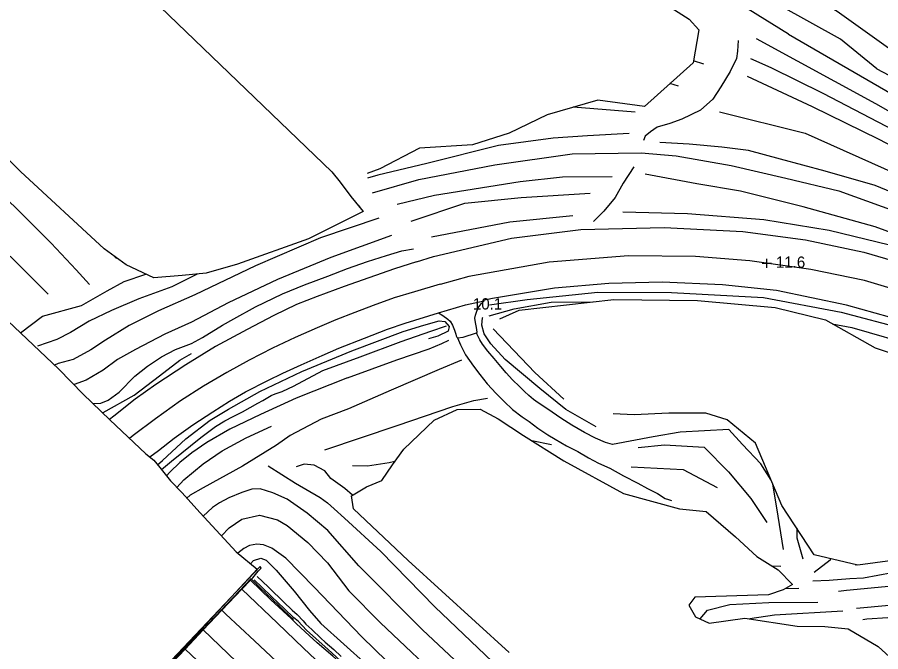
# Model space of a CAD drawing. Extents: x 2316231 to 2323598, y 363169 to 371906.
# Drawn here: x 2319641.8 to 2320024.1, y 365863.1 to 366144 of the extents above; entities that cross this region are included whole.
import ezdxf

# ---------------------------------------------------------------- set-up
doc = ezdxf.new("R2010")
doc.units = 0
for name, color, linetype in [('RD_DTM_BkLn1', 7, 'Continuous'), ('RD_DTM_BkLn2', 7, 'Continuous'), ('RD_DTM_Holes', 7, 'Continuous'), ('RD_DTM_Void', 7, 'Continuous'), ('RD_EX_BldgApp', 7, 'Continuous'), ('RD_EX_H2O', 7, 'Continuous'), ('RD_EX_Road', 7, 'Continuous')]:
    doc.layers.add(name, color=color, linetype=linetype)

msp = doc.modelspace()

# ---------------------------------------------------------------- linework, layer by layer
at = {"layer": 'RD_DTM_BkLn1'}
for p, q in [((2319945.811, 366123.323), (2319941.153, 366124.695)), ((2319934.615, 366113.464), (2319930.757, 366114.637)), ((2319915.434, 366101.979), (2319887.956, 366104.142)), ((2319793.414, 366060.363), (2319793.157, 366060.268)), ((2319685.817, 366037.195), (2319684.883, 366038.137)), ((2319878.397, 365954.683), (2319869.678, 365956.525)), ((2319979.91, 365900.791), (2319975.988, 365900.966)), ((2320012.947, 365901.499), (2320013.287, 365901.565)), ((2319987.818, 365891.116), (2319981.589, 365890.897))]:
    msp.add_line(p, q, dxfattribs=at)
for points in [[(2319983.331, 366136.601), (2319954.859, 366154.23), (2319902.28, 366182.006), (2319850.589, 366210.01), (2319802.756, 366237.288), (2319744.746, 366269.361), (2319684.901, 366302.589), (2319638.804, 366327.825), (2319586.936, 366355.492), (2319526.799, 366390.367), (2319487.479, 366417.178)], [(2320029.678, 366128.841), (2320004.764, 366146.596), (2319985.165, 366158.736), (2319963.737, 366171.202)], [(2320022.375, 366121.262), (2320006.255, 366134.324), (2319965.542, 366157.073)], [(2319968.995, 366134.616), (2320021.712, 366105.883), (2320084.009, 366070.225), (2320126.417, 366046.163)], [(2319983.331, 366136.601), (2320031.917, 366108.357), (2320083.148, 366079.843), (2320128.055, 366054.181)], [(2320124.951, 366038.985), (2320107.868, 366050.157), (2320087.474, 366061.826), (2320055.573, 366079.535), (2320036.787, 366090.333), (2319998.556, 366110.212), (2319975.522, 366121.595), (2319966.519, 366125.559)], [(2320022.375, 366121.262), (2320072.437, 366094.807), (2320109.848, 366073.52), (2320129.231, 366059.938)], [(2319964.899, 366117.874), (2319993.734, 366104.529), (2320023.194, 366090.112), (2320052.102, 366075.052), (2320086.383, 366056.806), (2320106.749, 366044.723), (2320123.909, 366033.881)], [(2319952.661, 366102.096), (2319990.61, 366092.726), (2320031.284, 366074.483)], [(2319912.693, 366092.5), (2319894.352, 366091.557), (2319879.106, 366090.47), (2319854.804, 366087.262), (2319823.153, 366079.335), (2319801.52, 366074.097), (2319796.815, 366072.85)], [(2320121.559, 366022.381), (2320107.85, 366033.483), (2320099.796, 366039.61), (2320084.927, 366046.129), (2320069.89, 366051.421), (2320039.24, 366062.319), (2320021.673, 366069.462), (2319999.488, 366075.882), (2319979.724, 366081.15), (2319965.602, 366084.989), (2319953.733, 366086.554), (2319939.354, 366087.796), (2319926.27, 366088.561)], [(2319620.276, 366079.752), (2319641.893, 366058.846), (2319656.792, 366044.006), (2319667.929, 366032.144), (2319673.754, 366025.698)], [(2319905.176, 366073.389), (2319883.146, 366073.249), (2319864.532, 366071.211), (2319826.521, 366065.065), (2319809.968, 366061.147)], [(2320091.825, 366022.999), (2320074.957, 366033.088), (2320040.577, 366044.363), (2320021.706, 366051.156), (2319989.815, 366060.119), (2319962.034, 366066.952), (2319942.693, 366070.194), (2319919.797, 366074.508)], [(2319655.569, 366021.353), (2319640.164, 366036.807), (2319622.114, 366053.667), (2319606.815, 366067.936)], [(2319816.168, 366053.724), (2319839.963, 366061.672), (2319864.86, 366064.282), (2319895.514, 366066.147)], [(2320118.142, 366005.648), (2320104.305, 366013.472), (2320088.973, 366022.644), (2320059.33, 366034.723), (2320033.444, 366041.84), (2320001.313, 366049.565), (2319972.407, 366054.344), (2319938.535, 366056.974), (2319909.91, 366057.767)], [(2319801.883, 366055.121), (2319776.079, 366046.316), (2319747.354, 366033.972), (2319720.396, 366021.185), (2319704.402, 366014.076), (2319691.357, 366007.487), (2319680.911, 366001.047), (2319674.35, 365996.69), (2319666.512, 365992.437), (2319659.863, 365990.758), (2319658.247, 365989.996)], [(2319887.743, 366056.092), (2319859.843, 366053.33), (2319825.241, 366046.669)], [(2319807.49, 366047.451), (2319780.654, 366037.696), (2319757.065, 366027.904), (2319735.183, 366017.59), (2319718.949, 366009.073), (2319707.135, 366003.646), (2319694.229, 365996.912), (2319686.261, 365992.521), (2319679.922, 365987.817), (2319672.375, 365983.289), (2319667.007, 365981.366), (2319666.895, 365981.315)], [(2319675.268, 365973.019), (2319678.807, 365973.125), (2319682.086, 365974.419), (2319686.911, 365977.953), (2319693.884, 365985.067), (2319699.528, 365989.601), (2319705.742, 365993.735), (2319711.845, 365996.876), (2319718.888, 365999.556), (2319723.804, 366002.166), (2319732.659, 366007.646), (2319737.715, 366010.549), (2319747.354, 366015.841), (2319759.3, 366021.555), (2319768.97, 366025.58), (2319779.282, 366029.413), (2319788.067, 366032.776), (2319796.914, 366035.928), (2319805.219, 366038.505), (2319812.07, 366040.543), (2319817.185, 366041.468)], [(2320114.036, 365986.593), (2320087.177, 366001.787), (2320065.567, 366010.765), (2320037.184, 366021.469), (2320016.861, 366027.441), (2319993.121, 366032.298), (2319966.142, 366036.178), (2319942.046, 366038.084), (2319912.458, 366038.38), (2319877.337, 366035.602), (2319841.746, 366029.272), (2319829.053, 366025.695)], [(2319643.292, 366004.262), (2319653.037, 366011.691), (2319670.299, 366016.369), (2319681.662, 366022.908), (2319689.221, 366027.012), (2319698.671, 366030.34)], [(2319721.482, 366030.327), (2319710.288, 366024.687), (2319695.577, 366019.378), (2319683.472, 366014.225), (2319673.614, 366009.416), (2319665.453, 366004.381), (2319659.277, 366001.31), (2319650.763, 365998.38)], [(2319829.024, 366025.8), (2319817.698, 366022.496), (2319808.712, 366019.721), (2319799.334, 366016.369), (2319791.253, 366013.361), (2319782.892, 366010.039), (2319774.635, 366006.565), (2319764.911, 366002.234), (2319754.775, 365997.465), (2319744.42, 365992.216), (2319734.624, 365986.758), (2319724.202, 365980.679), (2319714.092, 365974.115), (2319703.003, 365966.233), (2319693.068, 365958.776), (2319691.523, 365957.538)], [(2319850.856, 366016.677), (2319867.607, 366019.069), (2319898.894, 366022.356), (2319931.438, 366022.2), (2319972.134, 366019.982), (2320006.585, 366013.492), (2320034.418, 366006.067), (2320071.447, 365991.214), (2320098.133, 365978.947), (2320110.79, 365971.909)], [(2319703.935, 365945.897), (2319706.083, 365947.784), (2319716.443, 365957.327), (2319727.251, 365965.611), (2319735.355, 365970.438), (2319749.282, 365978.256), (2319767.824, 365987.196), (2319789.954, 365996.315), (2319812.667, 366004.885), (2319821.817, 366007.629), (2319828.664, 366009.533), (2319831.061, 366009.322), (2319833.032, 366007.053), (2319832.606, 366004.996), (2319827.953, 366002.812), (2319823.89, 366001.706)], [(2319898.058, 365962.64), (2319884.695, 365970.292), (2319873.189, 365979.585), (2319857.819, 365992.551), (2319851.429, 365999.354), (2319848.574, 366003.778), (2319847.54, 366007.736), (2319847.825, 366011.003), (2319847.89, 366011.217)], [(2319852.501, 366006.112), (2319870.983, 365986.776), (2319883.793, 365974.981)], [(2319787.989, 365984.351), (2319809.884, 365992.319), (2319824.108, 365997.144), (2319829.774, 365999.518), (2319832.921, 366001.049)], [(2319679.613, 365968.826), (2319679.919, 365969.07), (2319693.641, 365976.67), (2319704.731, 365985.251), (2319713.819, 365992.146), (2319718.951, 365995.116)], [(2319838.49, 365992.197), (2319828.665, 365987.985), (2319807.377, 365978.871), (2319788.452, 365970.612), (2319776.391, 365966.129), (2319762.656, 365958.847), (2319756.534, 365954.502)], [(2319787.989, 365984.351), (2319765.287, 365975.356), (2319749.514, 365968.19), (2319735.897, 365961.576), (2319725.716, 365955.71), (2319719.091, 365951.139), (2319713.794, 365946.827), (2319709.346, 365942.527), (2319707.9, 365940.991)], [(2319777.942, 365952.472), (2319809.993, 365963.216), (2319834.621, 365971.687), (2319843.979, 365974.367), (2319850.031, 365975.379)], [(2319712.509, 365935.825), (2319715.531, 365939.162), (2319724.125, 365946.261), (2319732.555, 365952.003), (2319743.225, 365957.821), (2319754.348, 365962.951)], [(2319756.534, 365954.502), (2319741.523, 365945.248), (2319724.127, 365935.628), (2319718.379, 365932.428), (2319716.873, 365931.103)], [(2319916.687, 365953.475), (2319928.414, 365954.723), (2319945.857, 365953.727), (2319956.734, 365942.732), (2319966.633, 365930.992), (2319973.721, 365920.304)], [(2319809.046, 365947.39), (2319806.459, 365946.767), (2319796.86, 365945.311), (2319790.274, 365945.376)], [(2319752.891, 365945.441), (2319764.954, 365937.76), (2319775.954, 365931.355), (2319779.127, 365929.045), (2319782.159, 365926.429), (2319786.67, 365922.262), (2319802.732, 365907.502), (2319826.618, 365883.009), (2319858.545, 365852.543), (2319882.501, 365831.383), (2319890.631, 365824.331)], [(2319790.252, 365932.381), (2319786.872, 365935.38), (2319780.688, 365939.72), (2319778.005, 365943.137), (2319773.307, 365945.63), (2319768.811, 365946.104), (2319765.288, 365944.933)], [(2319913.568, 365944.934), (2319936.574, 365943.726), (2319951.649, 365935.751)], [(2319884.358, 365813.397), (2319852.08, 365843.784), (2319821.271, 365872.755), (2319793.014, 365901.128), (2319779.33, 365916.743), (2319770.097, 365924.42), (2319761.336, 365930.652), (2319754.968, 365933.48), (2319749.424, 365935.232), (2319745.736, 365935.075), (2319741.277, 365933.662), (2319735.469, 365931.284), (2319731.321, 365929.008), (2319728.329, 365926.915), (2319724.114, 365923.108)], [(2319732.175, 365914.402), (2319735.583, 365917.961), (2319741.209, 365921.785), (2319749.055, 365923.489), (2319757.004, 365921.433), (2319761.333, 365919.002), (2319770.494, 365911.394), (2319779.171, 365902.395), (2319788.661, 365890.091), (2319802.674, 365875.863), (2319832.893, 365847.317), (2319864.627, 365818.445), (2319875.067, 365808.773)], [(2319986.884, 365917.824), (2319987.003, 365913.544), (2319989.571, 365904.248)], [(2319868.111, 365799.847), (2319827.327, 365837.631), (2319794.421, 365869.736), (2319773.255, 365891.633), (2319760.788, 365904.511), (2319754.6, 365909.006), (2319750.798, 365910.367), (2319747.897, 365910.73), (2319744.581, 365910.08), (2319742.079, 365908.791), (2319739.518, 365906.686)], [(2319745.135, 365902.053), (2319746.434, 365903.446), (2319749.664, 365904.456), (2319752.075, 365903.578), (2319756.379, 365899.181), (2319764.418, 365889.962), (2319771.135, 365881.285), (2319776.163, 365875.603), (2319796.581, 365857.253), (2319821.544, 365833.294), (2319843.121, 365814.681)], [(2320056.435, 365902.378), (2320054.131, 365902.418), (2320043.82, 365900.041), (2320029.118, 365898.025), (2320016.409, 365895.725), (2320010.389, 365895.303), (2320001.269, 365894.625), (2319993.997, 365894.301)], [(2320001.894, 365904.277), (2320001.735, 365903.588), (2319994.671, 365898.157)], [(2319678.817, 365824.953), (2319679.202, 365825.342), (2319683.609, 365829.873), (2319691.888, 365838.752), (2319700.208, 365847.414), (2319708.149, 365855.953), (2319711.306, 365859.174), (2319713.137, 365861.049), (2319716.125, 365864.238), (2319724.101, 365872.799), (2319732.328, 365881.494), (2319741.206, 365890.798), (2319745.066, 365894.785), (2319745.573, 365895.2)], [(2319862.506, 365791.207), (2319850.65, 365802.147), (2319839.943, 365811.466), (2319834.187, 365816.226), (2319827.881, 365821.524), (2319818.86, 365829.221), (2319808.809, 365837.678), (2319801.49, 365844.233), (2319794.081, 365850.765), (2319786.765, 365857.483), (2319779.488, 365864.109), (2319774.07, 365868.948), (2319769.915, 365872.691), (2319766.225, 365876.544), (2319764.293, 365878.098), (2319759.995, 365882.227), (2319754.43, 365887.578), (2319750.084, 365891.656), (2319746.66, 365894.992)], [(2319748.056, 365896.383), (2319752.886, 365891.885), (2319755.753, 365889.08), (2319757.463, 365887.338), (2319759.691, 365885.211), (2319763.563, 365881.476), (2319765.703, 365879.503), (2319768.448, 365876.745), (2319769.626, 365875.358), (2319772.294, 365872.895), (2319776.189, 365869.068), (2319778.103, 365867.352), (2319781.929, 365864.06), (2319785.289, 365861.034)], [(2320059.953, 365896.331), (2320057.699, 365895.65), (2320048.049, 365894.15), (2320029.151, 365892.14), (2320008.93, 365890.133), (2320005.356, 365889.741)], [(2320063.114, 365888.244), (2320058.04, 365886.983), (2320054.741, 365885.842), (2320044.931, 365884.782), (2320027.898, 365883.528), (2320013.33, 365882.157)], [(2319944.124, 365877.641), (2319947.389, 365881.444), (2319957.337, 365883.955), (2319974.488, 365884.88), (2319996.29, 365885.047)], [(2319842.672, 365778.341), (2319825.073, 365794.652), (2319806.27, 365812.29), (2319792.594, 365825.147), (2319768.856, 365847.218), (2319746.8, 365867.892), (2319734.223, 365879.713), (2319732.328, 365881.494)], [(2320007.281, 365880.999), (2319977, 365879.31), (2319966.118, 365877.665)], [(2320044.743, 365876.323), (2320036.501, 365878.718), (2320017.92, 365877.495), (2320016.176, 365877.28)], [(2319724.101, 365872.799), (2319738.766, 365858.763), (2319756.712, 365842.067), (2319769.18, 365830.377), (2319787.911, 365813.112), (2319799.393, 365802.404), (2319821.353, 365781.961), (2319836.004, 365768.327)]]:
    msp.add_lwpolyline(points, dxfattribs=at)
at = {"layer": 'RD_DTM_BkLn2'}
for points in [[(2319818.553, 366035.715), (2319808.882, 366032.665), (2319797.437, 366028.65), (2319786.516, 366024.813), (2319774.602, 366020.373), (2319765.462, 366016.837), (2319755.443, 366011.945), (2319743.574, 366005.802), (2319729.588, 365998.258), (2319716.497, 365990.132), (2319703.161, 365981.469), (2319694.056, 365974.864), (2319684.52, 365967.333), (2319682.703, 365965.845)], [(2319813.57, 366008.567), (2319828.316, 366013.171), (2319840.252, 366016.64), (2319848.557, 366018.405)], [(2319845.208, 366004.322), (2319845.208, 366004.322), (2319845.385, 366004.651), (2319845.084, 366006.625), (2319844.712, 366008.901), (2319844.45, 366010.726), (2319844.727, 366012.176), (2319845.274, 366013.921), (2319845.863, 366015.321), (2319846.567, 366016.364), (2319847.281, 366017.3), (2319848.557, 366018.405)], [(2319828.316, 366013.171), (2319830.254, 366011.971), (2319832.506, 366010.319), (2319833.419, 366009.407), (2319834.578, 366007.623), (2319835.385, 366005.499), (2319835.916, 366003.666), (2319836.195, 366002.901), (2319836.428, 366002.32), (2319836.71, 366002.05), (2319839.184, 366002.441), (2319845.208, 366004.322)], [(2319700.536, 365949.329), (2319704.336, 365952.245), (2319711.34, 365957.627), (2319719.518, 365963.511), (2319728.342, 365969.336), (2319735.715, 365973.986), (2319742.875, 365978.191), (2319752.784, 365983.2), (2319759.424, 365986.371), (2319767.562, 365990.054), (2319776.8, 365994.293), (2319784.119, 365997.456), (2319795.514, 366002), (2319805.688, 366005.963), (2319813.57, 366008.567)], [(2319905.343, 365954.79), (2319902.257, 365955.8), (2319897.806, 365957.698), (2319892.895, 365960.2), (2319887.34, 365963.344), (2319882.472, 365966.456), (2319876.705, 365970.494), (2319872.457, 365973.358), (2319870.316, 365974.793), (2319868.28, 365976.556), (2319866.444, 365978.239), (2319864.143, 365980.476), (2319861.067, 365983.439), (2319858.269, 365986.648), (2319855.983, 365989.438), (2319852.981, 365992.883), (2319850.116, 365996.225), (2319847.859, 365999.263), (2319846.663, 366001.123), (2319845.489, 366003.529), (2319845.208, 366004.322)], [(2319836.71, 366002.05), (2319838.007, 365998.947), (2319840.217, 365994.586), (2319843.743, 365989.576), (2319846.575, 365985.837), (2319849.932, 365981.707), (2319853.917, 365977.365), (2319857.367, 365973.825), (2319861.042, 365970.318), (2319865.327, 365967.044), (2319868.382, 365964.959), (2319872.305, 365962.03), (2319876.679, 365959.183), (2319879.966, 365957.152), (2319884.927, 365954.326), (2319889.968, 365951.7), (2319894.771, 365948.969), (2319899.148, 365946.617), (2319904.186, 365944.394), (2319910.272, 365940.951), (2319916.551, 365937.71), (2319920.877, 365935.406), (2319925.232, 365933.075), (2319928.704, 365930.978), (2319930.087, 365930.515), (2319931.47, 365930.052)], [(2319864.057, 365788.132), (2319852.98, 365798.389), (2319841.763, 365808.651), (2319832.553, 365816.555), (2319823.765, 365823.918), (2319812.849, 365833.105), (2319803.997, 365840.805), (2319797.832, 365846.411), (2319789.03, 365854.409), (2319781.554, 365861.06), (2319774.658, 365867.073), (2319769.325, 365871.913), (2319765.336, 365875.54), (2319763.033, 365877.806), (2319754.139, 365886.1), (2319745.066, 365894.785)]]:
    msp.add_lwpolyline(points, dxfattribs=at)
at = {"layer": 'RD_DTM_Holes'}
for points in [[(2319541.021, 366319.802), (2319546.894, 366319.517), (2319591.798, 366309.094), (2319640.383, 366297.818), (2319688.48, 366280.001), (2319727.308, 366261.36), (2319759.385, 366245.005), (2319804.433, 366221.608), (2319853.715, 366192.804), (2319911.656, 366160.919), (2319939.262, 366143.211), (2319943.634, 366138.406), (2319940.995, 366123.82), (2319919.448, 366104.494), (2319898.813, 366107.279), (2319876.421, 366100.809), (2319859.563, 366092.698), (2319843.368, 366087.558), (2319819.833, 366086.054), (2319802.406, 366076.91), (2319796.768, 366074.822)], [(2319471.131, 366166.708), (2319541.006, 366100.025), (2319596.874, 366047.49), (2319609.496, 366036.154), (2319637.67, 366009.624), (2319660.189, 365988.143), (2319670.96, 365977.177), (2319682.734, 365965.815), (2319698.706, 365950.774), (2319702.322, 365947.919), (2319704.961, 365944.61), (2319709.655, 365938.829), (2319714.608, 365933.616), (2319722.783, 365924.545), (2319738.678, 365907.379), (2319748.087, 365899.618), (2319675.774, 365821.673)], [(2319693.745, 366159.726), (2319781.087, 366075.556), (2319784.746, 366071.011), (2319789.457, 366064.666), (2319795.018, 366058.056), (2319770.687, 366045.9), (2319739.276, 366034.656), (2319725.423, 366030.71), (2319714.87, 366029.685), (2319702.339, 366028.601), (2319690.031, 366034.436), (2319680.227, 366041.484), (2319643.209, 366075.793), (2319628.077, 366090.866)], [(2319855.415, 366010.549), (2319864.075, 366014.362), (2319905.92, 366019.043), (2319942.915, 366018.56), (2319977.396, 366015.449), (2319999.605, 366010.009), (2320021.705, 365997.716), (2320045.006, 365989.84), (2320074.02, 365976.694), (2320091.78, 365967.953), (2320105.853, 365945.856), (2320089.723, 365889.792), (2320076.647, 365892.224), (2320064.601, 365906.141), (2320052.712, 365904.256), (2320036.951, 365904.499), (2320013.962, 365901.404), (2319994.638, 365906.005), (2319980.326, 365927.82), (2319968.651, 365955.5), (2319956.051, 365965.773), (2319946.633, 365968.714)], [(2319859.577, 365862.809), (2319814.929, 365903.452), (2319790.692, 365926.303), (2319789.841, 365932.132), (2319796.459, 365936.142), (2319803.256, 365938.876), (2319807.938, 365945.839), (2319812.917, 365952.81), (2319826.468, 365965.547), (2319836.639, 365970.355), (2319846.78, 365970.451), (2319854.73, 365966.209), (2319865.893, 365958.902), (2319883.861, 365947.617), (2319910.187, 365933.098), (2319935.05, 365926.402), (2319946.783, 365925.241), (2319959.757, 365913.98), (2319969.242, 365905.205), (2319978.66, 365899.287), (2319985.091, 365892.873), (2319980.868, 365890.49), (2319974.348, 365888.336), (2319941.822, 365887.291), (2319939.191, 365883.665), (2319942.167, 365878.585), (2319948.084, 365875.732), (2319963.924, 365878.011)], [(2319946.633, 365968.714), (2319930.301, 365968.657), (2319914.976, 365967.913), (2319905.622, 365968.363)], [(2319963.924, 365878.011), (2319987.078, 365874.363), (2319999.403, 365874.223), (2320009.727, 365873.172), (2320022.966, 365865.365), (2320044.173, 365846.018)]]:
    msp.add_lwpolyline(points, dxfattribs=at)
at = {"layer": 'RD_DTM_Void'}
for p, q in [((2319971.669, 366035.095), (2319975.669, 366035.095)), ((2319973.669, 366033.095), (2319973.669, 366037.095))]:
    msp.add_line(p, q, dxfattribs=at)
at = {"layer": 'RD_EX_BldgApp'}
for points in [[(2319745.573, 365895.2), (2319746.081, 365895.877), (2319748.504, 365898.706), (2319749.864, 365900.132), (2319749.395, 365900.814), (2319673.468, 365820.709), (2319673.975, 365820.198), (2319675.433, 365821.696), (2319677.752, 365823.837), (2319678.263, 365824.372), (2319678.815, 365824.951)], [(2319678.815, 365824.951), (2319678.626, 365825.173), (2319745.338, 365895.577), (2319745.573, 365895.2)]]:
    msp.add_lwpolyline(points, dxfattribs=at)
at = {"layer": 'RD_EX_H2O'}
for points in [[(2319799.164, 366066.225), (2319819.555, 366072.245), (2319853.232, 366078.705), (2319887.481, 366083.55), (2319918.048, 366084.057), (2319933.558, 366082.6), (2319957.838, 366078.34), (2319982.1, 366072.709), (2320005.478, 366067.16), (2320043.89, 366053.27), (2320071.877, 366044.024), (2320098.632, 366032.572), (2320105.073, 366026.914)], [(2319850.807, 366011.85), (2319861.824, 366014.913), (2319878.168, 366017.818), (2319896.298, 366017.966)], [(2320002.61, 366008.338), (2320011.344, 366006.628), (2320041.03, 365998.082), (2320076.781, 365983.953), (2320094.454, 365974.906)], [(2319793.605, 365993.699), (2319811.835, 366000.506), (2319824.864, 366005.019), (2319831.912, 366007.321)], [(2319705.664, 365943.744), (2319710.11, 365947.481), (2319723.125, 365957.903), (2319729.641, 365962.824), (2319733.789, 365965.319), (2319737.458, 365967.29), (2319741.586, 365969.31), (2319744.967, 365971.208), (2319748.382, 365973.129), (2319750.538, 365974.382), (2319754.193, 365976.572), (2319756.032, 365977.271), (2319759.043, 365978.323), (2319761.876, 365979.625), (2319764.172, 365980.663), (2319777.112, 365987.681), (2319793.605, 365993.699)]]:
    msp.add_lwpolyline(points, dxfattribs=at)
at = {"layer": 'RD_EX_Road'}
for points in [[(2319961.043, 366133.77), (2319960.676, 366128.964), (2319960.176, 366125.756), (2319957.492, 366119.999), (2319953.248, 366113.209), (2319949.695, 366107.794), (2319944.269, 366102.874), (2319936.112, 366098.851), (2319930.723, 366096.979), (2319925.113, 366095.336), (2319922.121, 366093.234), (2319919.864, 366091.383), (2319919.049, 366089.514)], [(2319914.792, 366077.843), (2319910.129, 366070.633), (2319906.469, 366064.25), (2319901.513, 366058.143), (2319896.978, 366053.661)], [(2319818.564, 366035.679), (2319826.162, 366038.057), (2319860.569, 366046.174), (2319891.307, 366050), (2319928.166, 366050.937), (2319963.017, 366049.11), (2319990.827, 366045.526), (2320016.567, 366039.936), (2320044.37, 366031.945), (2320066.631, 366024.058), (2320087.06, 366015.201), (2320117.01, 366000.108)], [(2320111.716, 365976.099), (2320084.175, 365989.392), (2320055.061, 366002.174), (2320034.294, 366009.498), (2320009.009, 366016.572), (2319977.938, 366022.973), (2319954.074, 366025.562), (2319927.38, 366026.673), (2319903.715, 366026.163), (2319879.722, 366024.003), (2319852.191, 366019.535), (2319848.034, 366018.577)], [(2319975.571, 365939.095), (2319971.041, 365946.229), (2319962.934, 365954.818), (2319956.871, 365961.428), (2319935.255, 365960.349), (2319923.399, 365958.215), (2319905.343, 365954.79)], [(2319981.039, 365908.337), (2319978.72, 365923.101), (2319976.258, 365937.467)], [(2319745.573, 365895.2), (2319749.287, 365891.56), (2319754.879, 365886.223), (2319757.607, 365883.621), (2319759.738, 365881.421), (2319762.333, 365879.042), (2319764.076, 365877.378)], [(2319741.206, 365890.798), (2319757.008, 365875.678), (2319768.576, 365864.611), (2319784.342, 365849.801), (2319796.915, 365837.873), (2319810.078, 365825.479), (2319822.016, 365814.335), (2319834.839, 365802.265), (2319845.87, 365791.836), (2319851.129, 365786.928)], [(2319827.977, 365759.828), (2319812.426, 365774.431), (2319796.613, 365789.133), (2319781.795, 365802.72), (2319765.837, 365817.575), (2319752.086, 365830.324), (2319739.617, 365842.056), (2319729.435, 365851.606), (2319716.125, 365864.238)]]:
    msp.add_lwpolyline(points, dxfattribs=at)

# ---------------------------------------------------------------- texts
at = {"layer": 'RD_DTM_Void'}
for s, p in [('11.6', (2319977.669, 366033.095)), ('10.1', (2319843.518, 366014.613))]:
    msp.add_text(s, height=5, dxfattribs=at).set_placement(p)

doc.saveas('drawing.dxf')
